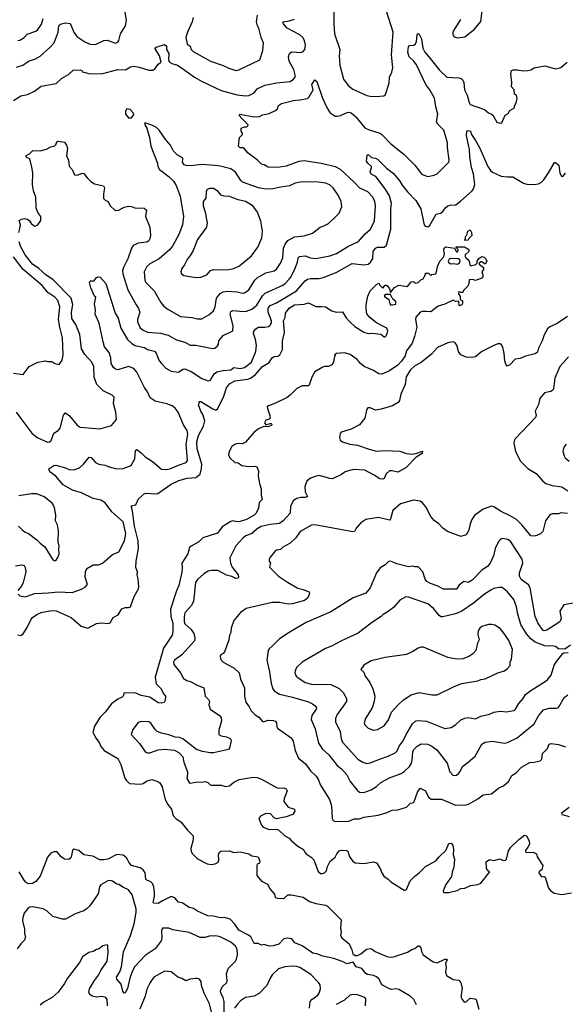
# Model space of a CAD drawing. Extents: x 1678759 to 1859541, y 384609 to 522867.
# Tile 396 of 466: x 1795814 to 1800937, y 449490 to 458744. Entities that reach past the tile are written whole.
import ezdxf

# ---------------------------------------------------------------- set-up
doc = ezdxf.new("R2010")
doc.units = 0

msp = doc.modelspace()

# ---------------------------------------------------------------- linework, layer by layer
at = {"layer": '0CON20XD'}
for points in [[(1795785, 458297.1), (1795843.8, 458315), (1795896.3, 458353.7), (1795963.6, 458376.4), (1796005, 458402.5), (1796098, 458482), (1796137.5, 458525), (1796173.8, 458625), (1796182.9, 458687.1), (1796198.5, 458701.5), (1796245, 458712.9), (1796285, 458709.2), (1796295, 458696.2), (1796321.5, 458625), (1796349.4, 458585), (1796425, 458534.4), (1796475, 458512.2), (1796525, 458511.9), (1796605, 458547.8), (1796635, 458550.6), (1796715, 458524), (1796735, 458531.2), (1796745, 458547.5), (1796760.2, 458609.8), (1796807.3, 458685), (1796816.2, 458736.2), (1796790.4, 458895)], [(1798763.5, 458845), (1798762.7, 458705), (1798769.7, 458609.7), (1798818.6, 458465), (1798814.4, 458405), (1798820.6, 458315), (1798855.8, 458185.8), (1798898, 458125), (1798942, 458092), (1799075, 458031.4), (1799105, 458024.3), (1799162.7, 458022.7), (1799233, 458027), (1799248.3, 458041.7), (1799282.3, 458147.7), (1799288, 458205), (1799308.3, 458251.7), (1799317.9, 458292.1), (1799304.6, 458415), (1799321.5, 458625), (1799259.6, 458825)], [(1799954.5, 458745.5), (1799899.1, 458660.9), (1799880, 458625), (1799882, 458605), (1799895, 458583.8), (1799925, 458574), (1799995, 458584), (1800085, 458654), (1800145, 458727.5), (1800157.3, 458822.7)], [(1795756.4, 457983.6), (1795825, 458027.1), (1795888.1, 458041.9), (1795953, 458073), (1796015, 458120), (1796155.9, 458144.1), (1796205, 458190), (1796272.3, 458227.7), (1796315, 458268.8), (1796383, 458273), (1796396.4, 458266.4), (1796405, 458253.3), (1796476.1, 458236.1), (1796595, 458239.2), (1796735, 458275.8), (1796806.8, 458273.2), (1796855, 458300), (1796885, 458305.7), (1796935, 458297.1), (1797025, 458268), (1797065, 458270), (1797086.7, 458285), (1797115, 458326.7), (1797142.5, 458345), (1797126, 458405), (1797083.8, 458475), (1797095, 458486.7), (1797175, 458511.2), (1797192, 458495), (1797192, 458465), (1797214.4, 458425), (1797210.6, 458365), (1797221.4, 458345), (1797241.7, 458331.7), (1797296.2, 458315), (1797355.3, 458275.3), (1797455, 458204.4), (1797522, 458165), (1797705, 458077.8), (1797855, 458037.3), (1797935, 458026.7), (1797965, 458030), (1798016.7, 458055), (1798044.6, 458095.4), (1798115, 458128.1), (1798225, 458150.8), (1798355, 458164.4), (1798386, 458185), (1798400.8, 458205), (1798401.9, 458225), (1798387.5, 458275), (1798344.5, 458355), (1798339.5, 458395), (1798348.6, 458425), (1798365, 458442.5), (1798453.4, 458436.6), (1798475, 458445.7), (1798490, 458465), (1798496.2, 458505), (1798489.6, 458545), (1798475, 458574.3), (1798445, 458602.2), (1798325, 458665.5), (1798290, 458705), (1798283.8, 458725), (1798345, 458733.1), (1798395, 458748.8)], [(1795795, 458549.2), (1795815, 458550.8), (1795855, 458577.5), (1795885, 458607.3), (1795965.3, 458634.7), (1795985, 458652.5), (1796018.3, 458701.7), (1796034.6, 458755)], [(1797442.7, 458765), (1797433.6, 458725), (1797388.9, 458625), (1797373.5, 458575), (1797386.7, 458515), (1797415, 458494.3), (1797425, 458463.8), (1797442.5, 458445), (1797605, 458352.9), (1797725, 458312.9), (1797776.6, 458286.6), (1797845, 458265.7), (1797865, 458268.1), (1798070, 458365), (1798095.9, 458454.1), (1798104, 458525), (1798080, 458575), (1798058.1, 458665), (1798047.5, 458685), (1798038.9, 458725), (1798046.7, 458785)], [(1795831.7, 456868.3), (1795855, 456876.7), (1795887.7, 456867.7), (1795905, 456853.8), (1795924.3, 456824.3), (1795955, 456802.5), (1795985, 456816.7), (1796011.2, 456855), (1796010.8, 456895), (1795982.9, 456932.9), (1795967.1, 456975), (1795964.4, 457075), (1795943.5, 457135), (1795932.7, 457192.7), (1795936.9, 457305), (1795929.1, 457359.1), (1795907.5, 457437.5), (1795877.5, 457447.5), (1795873.3, 457455), (1795875, 457467.5), (1795906.1, 457483.9), (1795936.4, 457513.6), (1796005, 457510), (1796064.3, 457525.7), (1796105, 457548), (1796145, 457556.7), (1796153.9, 457566.1), (1796162.5, 457595), (1796175, 457601.9), (1796235, 457593.3), (1796253.8, 457565), (1796262, 457535), (1796253.8, 457465), (1796273.3, 457425), (1796277.7, 457367.7), (1796306.2, 457335), (1796327, 457287), (1796353.6, 457283.6), (1796405, 457300), (1796415, 457298), (1796446.8, 457256.8), (1796483, 457223), (1796515, 457202), (1796601.7, 457181.7), (1796610, 457165), (1796601.7, 457108.3), (1796602.3, 457062.3), (1796615, 457047.5), (1796643.3, 457035), (1796662.5, 456995), (1796710.5, 456950.5), (1796745, 456952), (1796795, 456980.8), (1796835, 456990.6), (1796865, 456987.1), (1796895, 456974.3), (1796981.7, 456971.7), (1797003.3, 456955), (1796994.2, 456895), (1797034.4, 456795), (1797041.1, 456715), (1797036.4, 456683.6), (1797026, 456665), (1797007.8, 456652.2), (1796925, 456642.7), (1796878.9, 456621.1), (1796863.8, 456596.2), (1796830.5, 456495), (1796789.5, 456415), (1796780.5, 456385), (1796780.9, 456355), (1796828.2, 456205), (1796907.8, 456065), (1796930.9, 456030.9), (1796940.9, 455995), (1796918.9, 455925), (1796919.4, 455905), (1796945, 455849.2), (1796974.6, 455824.6), (1797015, 455807.5), (1797135, 455798.9), (1797208.5, 455778.5), (1797285, 455735.7), (1797365, 455714.3), (1797415, 455685.6), (1797466.3, 455686.3), (1797625, 455654.2), (1797645, 455658), (1797672.2, 455677.8), (1797681.4, 455695), (1797685, 455726.2), (1797723.3, 455776.7), (1797815, 455820), (1797818.9, 455865), (1797790.4, 455975), (1797795, 456001.4), (1797815, 456009.2), (1797915, 456001.5), (1797945, 456005.5), (1797995, 456022.5), (1798040.3, 456059.8), (1798095, 456148.6), (1798117.4, 456172.6), (1798285, 456247.3), (1798307.2, 456262.8), (1798345.4, 456305), (1798360.8, 456325), (1798401.3, 456408.7), (1798424.1, 456465), (1798429.2, 456505), (1798441.4, 456518.6), (1798495, 456524.5), (1798545, 456506.9), (1798595, 456497.8), (1798725, 456523.8), (1798789.2, 456545), (1798896.6, 456613.4), (1798995, 456657.5), (1799057.4, 456732.6), (1799107.5, 456775), (1799145, 456853.3), (1799156.4, 456995), (1799149.5, 457035), (1799130, 457075), (1799084.4, 457125), (1799008.8, 457158.8), (1798955, 457216.4), (1798825.2, 457335.2), (1798779.8, 457359.8), (1798645, 457392.3), (1798485, 457417.1), (1798435, 457410), (1798315, 457367.8), (1798235.7, 457354.3), (1798147.3, 457357.3), (1798109.5, 457379.5), (1798085, 457386.7), (1798046.7, 457425), (1797960.7, 457490.7), (1797925, 457530), (1797908.3, 457538.3), (1797885, 457538.8), (1797868.8, 457555), (1797876.7, 457635), (1797907.5, 457665), (1797907, 457677), (1797893.3, 457695), (1797893.3, 457725), (1797925, 457737.5), (1797945, 457737.5), (1797956.4, 457743.6), (1797960, 457755), (1797900, 457815), (1797875, 457842.5), (1797882.5, 457855), (1798015, 457829.5), (1798065, 457832.5), (1798095, 457848.9), (1798155, 457862.9), (1798215, 457889.2), (1798236.2, 457905), (1798245, 457936.2), (1798272.5, 457955), (1798384.6, 457985.4), (1798445, 457990), (1798515.4, 458004.6), (1798531.2, 458018.8), (1798569.2, 458085), (1798556.9, 458135), (1798585, 458180), (1798605, 458163.8), (1798657.2, 458007.2), (1798701.9, 457911.9), (1798729.1, 457869.1), (1798775, 457838.1), (1798795, 457837.8), (1798825, 457842.9), (1798887.4, 457872.6), (1798905, 457875.5), (1798925, 457869.4), (1798971.1, 457831.1), (1799056, 457726), (1799095, 457707.5), (1799195, 457676.7), (1799213.7, 457663.7), (1799297.6, 457577.6), (1799421.4, 457481.4), (1799524.3, 457375), (1799585, 457298.8), (1799603.8, 457285), (1799645, 457268.8), (1799705, 457281.4), (1799735, 457295.7), (1799844, 457405), (1799847.5, 457425), (1799832.4, 457542.4), (1799832.5, 457585), (1799797.5, 457705), (1799740.9, 457760.9), (1799726.5, 457785), (1799740.8, 457855), (1799720.9, 457925), (1799710.5, 458005), (1799666.4, 458085), (1799626.1, 458136.1), (1799541, 458321), (1799515.2, 458355.2), (1799470, 458395), (1799457.8, 458437.8), (1799465, 458488.8), (1799475, 458501.2), (1799515.8, 458504.2), (1799527.7, 458512.3), (1799540, 458535), (1799547.5, 458605), (1799555, 458612.5), (1799565, 458607.5), (1799586.9, 458565), (1799600, 458475), (1799617.1, 458437.1), (1799656.9, 458395), (1799755, 458268.6), (1799825, 458204), (1799937.2, 458197.2), (1799960.6, 458190.6), (1799975.5, 458175.5), (1799984.3, 458154.3), (1799990.6, 458085), (1800015, 458033.3), (1800033.1, 457965), (1800045, 457948), (1800180, 457900), (1800215, 457868.8), (1800245, 457856.7), (1800255.9, 457845.9), (1800295, 457780), (1800325, 457772.5), (1800340, 457775), (1800372.5, 457845), (1800399.3, 457860.7), (1800415, 457890), (1800460, 457915), (1800460, 457935), (1800477, 457963), (1800486.4, 458003.6), (1800477.5, 458035), (1800460, 458045), (1800457.5, 458085), (1800433.6, 458113.6), (1800436.2, 458155), (1800426.7, 458235), (1800433.6, 458266.4), (1800447, 458273), (1800485, 458273.8), (1800545, 458262.5), (1800585, 458266.2), (1800615, 458274), (1800645, 458292), (1800745, 458308.8), (1800845, 458281.2), (1800895, 458293.3), (1800953.9, 458346.1)], [(1796865, 457822.5), (1796887, 457853), (1796882.5, 457865), (1796850.7, 457900.7), (1796820, 457905), (1796807.5, 457885), (1796806.7, 457855), (1796835, 457822.5), (1796865, 457822.5)], [(1797485, 455930.8), (1797525, 455932.5), (1797589.7, 455970.3), (1797635, 456006.2), (1797650.5, 456045), (1797661.8, 456125), (1797695, 456169.5), (1797725.4, 456184.6), (1797765, 456191.8), (1797855, 456184.5), (1797905, 456173.3), (1797925, 456175.6), (1797965.9, 456204.1), (1798022.7, 456295), (1798045, 456319.1), (1798125, 456364.5), (1798205, 456384.5), (1798225, 456398.1), (1798263.5, 456455), (1798285.4, 456504.6), (1798290, 456595), (1798305.9, 456634.1), (1798332.7, 456667.3), (1798395, 456701.5), (1798486.4, 456713.6), (1798562.7, 456737.3), (1798635, 456793.3), (1798665, 456802), (1798715, 456828.8), (1798779.7, 456890.3), (1798813.8, 456925), (1798838, 456985), (1798832, 457035), (1798805.8, 457095), (1798758, 457165), (1798727.8, 457187.8), (1798687.4, 457207.4), (1798617.4, 457217.4), (1798465, 457218.9), (1798402.1, 457207.9), (1798347.4, 457182.6), (1798265, 457171.2), (1798175, 457149.6), (1798105, 457153.2), (1798055, 457163.1), (1797906.3, 457216.4), (1797891, 457231), (1797840.6, 457310.6), (1797795, 457341.5), (1797695, 457367.3), (1797645, 457373.8), (1797525, 457381.2), (1797445, 457373.5), (1797385, 457369.6), (1797359.1, 457379.1), (1797343.1, 457405), (1797346.2, 457435), (1797341.2, 457445), (1797293.8, 457473.8), (1797259.1, 457509.1), (1797230.6, 457565), (1797185, 457615.8), (1797124, 457705), (1797099.1, 457729.1), (1797055, 457753.8), (1796990, 457775), (1796990, 457755), (1797007.5, 457725), (1797033.8, 457635), (1797046.7, 457555), (1797106.4, 457396.4), (1797110, 457365), (1797126.2, 457335), (1797217.9, 457267.9), (1797258, 457225), (1797284.3, 457184.3), (1797320.6, 457085), (1797350.8, 456895), (1797344.2, 456815), (1797308.1, 456725), (1797247.5, 456615), (1797219.3, 456580.7), (1797125, 456496.7), (1797035, 456448.1), (1797007.1, 456425), (1796982.5, 456375), (1796988.9, 456295), (1796999.4, 456275), (1797077.1, 456195), (1797140, 456085), (1797163.8, 456055), (1797198.8, 456025), (1797325, 455955.6), (1797433.4, 455943.4), (1797485, 455930.8)], [(1795798, 453345), (1795815, 453330), (1795865, 453320.6), (1795955, 453350), (1796081.5, 453358.5), (1796175, 453367.1), (1796305, 453359.4), (1796395, 453390), (1796428.7, 453411.3), (1796450, 453435), (1796430, 453505), (1796432.5, 453555), (1796445.7, 453584.3), (1796505, 453619.2), (1796555, 453618.8), (1796592.5, 453635), (1796685, 453718.8), (1796745, 453742), (1796797.5, 453845), (1796809.6, 453915), (1796784.4, 454025), (1796679.5, 454119.5), (1796615, 454202), (1796575, 454227.1), (1796505, 454244.6), (1796395, 454296.1), (1796311.1, 454321.1), (1796221.9, 454371.9), (1796153.4, 454453.4), (1796096.2, 454495), (1796086.7, 454523.3), (1796135, 454553.8), (1796154.3, 454555.7), (1796245, 454532.5), (1796285, 454514.4), (1796332.3, 454517.7), (1796375, 454533.3), (1796414.3, 454565.7), (1796465, 454632.5), (1796485, 454627.5), (1796525, 454582), (1796557.5, 454565), (1796616.8, 454556.8), (1796655, 454540.6), (1796727.3, 454522.7), (1796785, 454526), (1796845, 454546.2), (1796865, 454560), (1796894.1, 454615.9), (1796900.8, 454695), (1796915, 454704), (1796955, 454674), (1796991.2, 454635), (1797060.4, 454590.4), (1797145, 454520.6), (1797185, 454516.7), (1797225, 454523.1), (1797305, 454555.4), (1797376.5, 454583.5), (1797388.9, 454601.1), (1797378.2, 454755), (1797392.7, 454845), (1797385, 454884), (1797351.2, 454935), (1797302.2, 455055), (1797273.3, 455093.3), (1797245, 455113.3), (1797195, 455132.2), (1797085, 455158.9), (1797039.2, 455189.1), (1797015.4, 455245), (1796985.7, 455285.7), (1796915, 455431.4), (1796885, 455465.5), (1796835, 455482.9), (1796735, 455454.4), (1796715, 455459.4), (1796694.6, 455474.6), (1796673.7, 455513.7), (1796669.1, 455565), (1796655.4, 455615), (1796610.6, 455670.6), (1796597.5, 455715), (1796560.7, 455890.7), (1796521.2, 455975), (1796526, 456015), (1796517.7, 456072.3), (1796527.5, 456135), (1796517.5, 456145), (1796482.5, 456225), (1796470, 456275), (1796475, 456290), (1796511.7, 456288.3), (1796535, 456320), (1796555, 456327.5), (1796570, 456325), (1796623.9, 456263.9), (1796710, 455985), (1796737.5, 455937.5), (1796762.7, 455845), (1796825, 455738.6), (1796862.2, 455702.2), (1796895, 455681.2), (1796985, 455661.8), (1797015, 455644.5), (1797078.2, 455628.2), (1797095, 455610), (1797125, 455538.8), (1797145, 455512.5), (1797187.2, 455467.2), (1797235, 455441.9), (1797305, 455430.8), (1797345, 455460), (1797365, 455461.4), (1797425, 455437.1), (1797525, 455370.6), (1797585, 455348), (1797605, 455356), (1797641.4, 455415), (1797665, 455432.9), (1797725, 455448.1), (1797795, 455453.5), (1797825, 455475.8), (1797885, 455466.2), (1797925, 455475.4), (1797990.3, 455525), (1798031.8, 455625), (1798036.3, 455685), (1798027.8, 455737.8), (1798010, 455795), (1798011.2, 455815), (1798031.1, 455838.9), (1798055, 455852.9), (1798115, 455853.1), (1798148.9, 455861.1), (1798167.4, 455872.6), (1798179.4, 455895), (1798178.9, 455915), (1798147.1, 455995), (1798147.8, 456032.2), (1798165, 456057.1), (1798225.9, 456084.1), (1798413.8, 456195), (1798495, 456290.5), (1798515, 456304.6), (1798545, 456311.5), (1798625, 456310.9), (1798665, 456321.5), (1798785, 456368.2), (1798935, 456452), (1799045, 456438.5), (1799085, 456446.7), (1799108.9, 456465), (1799128.5, 456495), (1799134.4, 456565), (1799155, 456595.7), (1799175, 456604.5), (1799235, 456605.7), (1799258.6, 456625), (1799298.4, 456775), (1799299.6, 456965), (1799305.3, 457015.3), (1799286.9, 457086.9), (1799244.7, 457154.7), (1799158.8, 457268.8), (1799115, 457291.2), (1799109.7, 457299.7), (1799106, 457315), (1799118.8, 457355), (1799116.2, 457365), (1799082.5, 457395), (1799070, 457415), (1799078.3, 457471.7), (1799085, 457476.2), (1799118.8, 457448.8), (1799155, 457442.5), (1799175, 457432.5), (1799259.1, 457349.1), (1799325, 457299.2), (1799385, 457225.8), (1799405, 457188), (1799455, 457125.8), (1799534.3, 457045), (1799581.1, 456965), (1799604.4, 456845), (1799612, 456815), (1799621.7, 456801.7), (1799645, 456798), (1799663.3, 456805), (1799725, 456916.7), (1799764.1, 456925.9), (1799785, 456938), (1799815, 456978), (1799835, 456994.2), (1799855, 457001.2), (1799910, 457005), (1799951.7, 457038.3), (1800061.4, 457135), (1800075.6, 457155), (1800087.3, 457195), (1800074.1, 457295), (1800056.8, 457355), (1800040.4, 457455), (1800036.8, 457525), (1800010, 457655), (1800012.7, 457697.3), (1800025, 457703.3), (1800046.2, 457695), (1800056, 457665), (1800095, 457609.2), (1800131.7, 457541.7), (1800209.6, 457365), (1800235, 457325.7), (1800255, 457311.1), (1800335, 457274.5), (1800393.6, 457266.4), (1800445, 457268.2), (1800545, 457207.5), (1800575, 457198.5), (1800645, 457194.4), (1800685, 457200.6), (1800715, 457218.1), (1800735, 457240), (1800780.8, 457305), (1800835, 457402.5), (1800845, 457402.5), (1800877, 457377), (1800885, 457302.5), (1800902.3, 457272.3), (1800915, 457271.2), (1800939.1, 457300.9)], [(1797469.3, 456319.3), (1797515, 456323.8), (1797572.7, 456347.3), (1797606.2, 456385), (1797633, 456397), (1797715, 456391.9), (1797775, 456395.7), (1797825, 456405.7), (1797878.9, 456431.1), (1797989.2, 456525), (1798050, 456605), (1798086.8, 456693.2), (1798094.3, 456755), (1798079.7, 456849.7), (1798048, 456935), (1798004.2, 456994.2), (1797933.9, 457033.9), (1797865, 457050), (1797785, 457082.5), (1797735, 457084), (1797705, 457094), (1797678, 457128), (1797635, 457158), (1797595, 457156.7), (1797572.5, 457145), (1797564.1, 457125.9), (1797562.9, 457065), (1797535.8, 457034.2), (1797535.8, 456995), (1797560, 456925), (1797565, 456880), (1797573.6, 456833.6), (1797566.7, 456793.3), (1797485, 456679.2), (1797442.2, 456575), (1797413.8, 456526.2), (1797385, 456491.2), (1797360.9, 456439.1), (1797336.2, 456405), (1797326.2, 456375), (1797329.5, 456359.5), (1797355, 456340), (1797469.3, 456319.3)], [(1795806.2, 456745), (1795815, 456780), (1795821.2, 456815), (1795810, 456855), (1795831.7, 456868.3)], [(1799995, 456670), (1799990, 456675), (1800000, 456685), (1800000, 456705), (1800011.7, 456718.3), (1800022.5, 456755), (1800045, 456767.5), (1800057.5, 456745), (1800060, 456715), (1800031.7, 456688.3), (1800025, 456672.5), (1799995, 456670)], [(1795782.2, 455055), (1795824, 454994), (1795927.2, 454857.2), (1795977.8, 454817.8), (1796075, 454774.3), (1796095, 454776), (1796110.6, 454789.4), (1796133.2, 454856.8), (1796175, 454882.5), (1796194.2, 454905), (1796225, 455027.5), (1796245, 455050), (1796280.9, 455020.9), (1796352, 454932), (1796382.5, 454915), (1796565, 454897.1), (1796675, 454931.2), (1796722, 454985), (1796715.8, 455055), (1796696, 455135), (1796702, 455195), (1796683.3, 455215), (1796596.7, 455256.7), (1796538.2, 455315), (1796513.2, 455385), (1796508.7, 455485), (1796491.2, 455525), (1796426.2, 455596.2), (1796395, 455650), (1796377.1, 455785), (1796339.9, 455879.9), (1796302, 455935), (1796299.7, 455995), (1796312.9, 456067.1), (1796295.9, 456125.9), (1796127.9, 456297.9), (1796058.5, 456345), (1795995, 456406.2), (1795932.7, 456445), (1795865.3, 456535), (1795822.2, 456615), (1795807.3, 456657.3)], [(1795795, 452963.1), (1795825, 452955.7), (1795845, 452972.9), (1795885, 453032.5), (1795921, 453109), (1795934.8, 453125.2), (1795975, 453153.8), (1796016.8, 453173.2), (1796111.2, 453191.2), (1796155, 453188.1), (1796295.7, 453125), (1796392.4, 453042.4), (1796455, 453024.5), (1796535, 453070), (1796585, 453074.2), (1796645, 453070), (1796663.6, 453076.4), (1796692.5, 453125), (1796739.5, 453150.5), (1796773.9, 453206.1), (1796805, 453218.8), (1796835, 453218.8), (1796853.9, 453226.1), (1796888.1, 453321.9), (1796929.2, 453395), (1796933.1, 453415), (1796927.8, 453487.8), (1796918, 453525), (1796920, 453555), (1796904.4, 453595), (1796906.9, 453655), (1796930.3, 453775), (1796926.8, 453845), (1796891, 453985), (1796872.6, 454127.4), (1796862, 454175), (1796904.7, 454185.3), (1796929.6, 454240.4), (1796985, 454290), (1797005, 454295.3), (1797085, 454287.1), (1797109.9, 454290.1), (1797235, 454377.3), (1797307.1, 454412.9), (1797385, 454433.4), (1797468.1, 454441.9), (1797507.6, 454472.4), (1797520.8, 454525), (1797523.2, 454565), (1797481.8, 454711.8), (1797478.4, 454775), (1797492.5, 454835), (1797540.4, 454925), (1797551.8, 454975), (1797533.4, 455033.4), (1797514.4, 455065), (1797492.5, 455125), (1797500, 455135), (1797500, 455155), (1797515, 455156.7), (1797626.5, 455086.5), (1797655, 455074.2), (1797675, 455088), (1797731.4, 455205), (1797756.8, 455285), (1797785, 455322.3), (1797835, 455348.9), (1797955, 455363.9), (1797981.9, 455375), (1798025.3, 455404.7), (1798095, 455485.8), (1798155, 455522), (1798183.8, 455566.2), (1798205, 455579.1), (1798237.5, 455582.5), (1798257.1, 455592.9), (1798282.4, 455645), (1798280.7, 455725), (1798301.5, 455805), (1798290, 455915), (1798306.4, 455945), (1798309.5, 455985), (1798345, 456032.7), (1798393.8, 456065), (1798485, 456068.9), (1798525, 456082.9), (1798595, 456049.4), (1798645, 456046.7), (1798685, 456044.2), (1798745, 456008.9), (1798785, 455995.6), (1798845, 455998.8), (1798880.4, 455940.4), (1798912.7, 455902.7), (1798961.1, 455861.1), (1799045, 455808.1), (1799085, 455793.8), (1799125, 455798), (1799205, 455787.5), (1799235, 455762.5), (1799245, 455762.5), (1799255, 455772.5), (1799270, 455815), (1799262, 455845), (1799165, 455894.4), (1799105, 455942.2), (1799075, 455980), (1799066.7, 456025), (1799068.1, 456065), (1799082.7, 456145), (1799104.4, 456195), (1799164.2, 456255), (1799186.7, 456266.7), (1799195, 456250), (1799225, 456220), (1799245, 456250), (1799255, 456250), (1799269.3, 456239.3), (1799287.5, 456215), (1799295, 456180), (1799333.6, 456226.4), (1799375, 456247.5), (1799455, 456237.5), (1799489.3, 456280.7), (1799505, 456283.3), (1799535, 456268.8), (1799557, 456273), (1799581.7, 456298.3), (1799603, 456307), (1799613.3, 456326.7), (1799621.7, 456338.3), (1799625, 456360), (1799651.7, 456361.7), (1799675, 456340), (1799685, 456350), (1799720, 456355), (1799732.5, 456385), (1799738, 456425), (1799760, 456475), (1799797.5, 456515), (1799803.3, 456545), (1799797, 456577), (1799801.2, 456595), (1799815, 456607.5), (1799897.5, 456597.5), (1799915, 456562.5), (1799925, 456562.5), (1799932.5, 456575), (1799930, 456585), (1799910, 456605), (1799915, 456610), (1799989.3, 456609.3), (1800030, 456585), (1800032.5, 456565), (1799997.5, 456532.5), (1799997, 456517), (1800004.1, 456504.1), (1800032.5, 456485), (1800045, 456430), (1800098.3, 456441.7), (1800110, 456455), (1800110, 456475), (1800125, 456500), (1800155, 456517.5), (1800175, 456512.5), (1800192.5, 456495), (1800200, 456475), (1800185, 456447.5), (1800155, 456467.5), (1800143, 456467), (1800130, 456455), (1800130, 456445), (1800170, 456415), (1800170, 456395), (1800152.5, 456375), (1800162.5, 456345), (1800161.7, 456328.3), (1800152.5, 456315), (1800095, 456294), (1800065, 456302.5), (1800035, 456300), (1800032.5, 456265), (1800021.7, 456238.3), (1799981.2, 456198.8), (1799975, 456180), (1799958.3, 456178.3), (1799945, 456187.5), (1799935, 456180), (1799933, 456163), (1799950, 456145), (1799950, 456115), (1799971.7, 456101.7), (1799973, 456077), (1799965, 456062.5), (1799940, 456055), (1799938.3, 456098.3), (1799906.4, 456096.4), (1799883.6, 456106.4), (1799805, 456070.8), (1799745, 456052.5), (1799675, 455998.8), (1799635, 456002.5), (1799595, 456002.5), (1799574.3, 455995.7), (1799532.2, 455947.8), (1799530, 455925), (1799544.5, 455855), (1799521.5, 455765), (1799498.1, 455705), (1799445, 455630), (1799434.4, 455585), (1799400.6, 455535), (1799365, 455497.8), (1799287.4, 455442.6), (1799213.6, 455413.6), (1799185, 455414), (1799137.4, 455447.4), (1799050, 455485), (1799015, 455512.5), (1798981.3, 455551.3), (1798917.5, 455597.5), (1798865, 455611.8), (1798790, 455605), (1798770, 455595), (1798777.5, 455585), (1798767.5, 455565), (1798760, 455525), (1798745, 455500), (1798715, 455483.8), (1798675, 455483.3), (1798655, 455476.2), (1798586.3, 455433.7), (1798556.7, 455385), (1798532.7, 455307.3), (1798521.7, 455301.7), (1798465, 455303.1), (1798415, 455276.5), (1798355, 455213.8), (1798326.7, 455193.3), (1798215, 455138.8), (1798148.8, 455115), (1798138.8, 455105), (1798139.3, 455089.3), (1798164.2, 455025), (1798165, 455000), (1798155, 454988.8), (1798125, 454980), (1798113.3, 454955), (1798125, 454937.5), (1798165, 454950), (1798175, 454947.5), (1798181.7, 454941.7), (1798179.3, 454930.7), (1798145, 454917.5), (1798105, 454920), (1798055, 454898.8), (1798011.2, 454865), (1797935.5, 454774.5), (1797905, 454758.6), (1797855, 454760.8), (1797835, 454752.5), (1797807, 454733), (1797781.4, 454685), (1797775.8, 454655), (1797785.8, 454625.8), (1797835, 454583.3), (1797865, 454580), (1797900, 454555), (1797965.8, 454544.2), (1798025, 454546.7), (1798040, 454540), (1798057.1, 454505), (1798053.3, 454455), (1798064.4, 454384.4), (1798082.5, 454335), (1798082, 454275), (1798090, 454235), (1798063.6, 454206.4), (1798057.3, 454152.7), (1798034.4, 454105), (1798015, 454085.5), (1797945, 454046.5), (1797885, 454026), (1797855.4, 454025.4), (1797815, 454034.2), (1797795, 454028.6), (1797713.8, 453976.2), (1797672, 453918), (1797535, 453874), (1797496.7, 453835), (1797423.3, 453796.7), (1797407.9, 453782.1), (1797392, 453725), (1797337.5, 453635), (1797340.6, 453595), (1797335, 453550), (1797309.5, 453425), (1797285.5, 453375), (1797228.5, 453205), (1797234.2, 453134.2), (1797252.6, 453072.6), (1797251.8, 452995), (1797245, 452958.8), (1797162.8, 452837.2), (1797086.5, 452565), (1797095, 452503.3), (1797138.9, 452458.9), (1797165.9, 452405.9), (1797183.8, 452385), (1797180, 452345), (1797170, 452325), (1797145, 452319.2), (1797115, 452322.9), (1797036.7, 452375), (1796955, 452392.9), (1796905, 452413.1), (1796794, 452416), (1796786.7, 452385), (1796777.5, 452375), (1796735, 452358), (1796677, 452313), (1796615.6, 452235), (1796570.6, 452189.4), (1796515.6, 452105), (1796500, 452045), (1796531.7, 451988.3), (1796563.8, 451945), (1796574.2, 451914.2), (1796606.2, 451875), (1796735, 451801.2), (1796762.5, 451745), (1796800, 451615), (1796812.5, 451595), (1796845, 451565.7), (1796945, 451558), (1796972.5, 451565), (1797005, 451586), (1797055, 451603.8), (1797112.5, 451585), (1797131.2, 451571.2), (1797152, 451535), (1797180, 451415), (1797206.4, 451366.4), (1797239.2, 451325), (1797253.8, 451265), (1797284.2, 451234.2), (1797325.5, 451205.5), (1797390, 451125), (1797444.2, 451074.2), (1797444.2, 451035.8), (1797420, 450955), (1797423.8, 450925), (1797435, 450903.3), (1797485, 450856), (1797575, 450809.4), (1797612.4, 450802.4), (1797650.9, 450809.1), (1797676.2, 450825), (1797683.8, 450845), (1797681.2, 450895), (1797686.7, 450915), (1797701.7, 450928.3), (1797785, 450932), (1797825, 450916), (1797885, 450922), (1797966.7, 450905), (1797995, 450883.8), (1798054.4, 450874.4), (1798069.6, 450835), (1798064.5, 450815.5), (1798044.4, 450805.6), (1798040, 450795), (1798041.4, 450701.4), (1798085, 450648), (1798140, 450620), (1798165, 450571.2), (1798206.2, 450525), (1798213.8, 450493.8), (1798235, 450486), (1798295, 450483.3), (1798331.5, 450518.5), (1798365, 450520), (1798475, 450496.5), (1798535, 450456.7), (1798595, 450436.4), (1798685, 450421.9), (1798703.6, 450413.6), (1798832.5, 450285), (1798825.9, 450205.9), (1798833.8, 450165), (1798826.2, 450135), (1798838.8, 450115)], [(1795755, 455422), (1795845, 455407.5), (1795903.3, 455485), (1795985, 455523.8), (1796055, 455536.2), (1796075, 455530), (1796115, 455530), (1796145, 455513.3), (1796185, 455503.3), (1796213.8, 455545), (1796222.5, 455595), (1796217.3, 455755), (1796190.4, 455855), (1796179.3, 455925), (1796190, 456045), (1796170.5, 456105), (1796144.4, 456135), (1796079.4, 456179.4), (1796026.2, 456246.2), (1795845, 456396), (1795755.4, 456515)], [(1799925, 456446.7), (1799935, 456451.2), (1799945, 456457.5), (1799951.2, 456475), (1799947.5, 456487.5), (1799935, 456497.5), (1799860.7, 456499.3), (1799847, 456493), (1799837.5, 456475), (1799840, 456465), (1799858.3, 456448.3), (1799885, 456452.5), (1799925, 456446.7)], [(1799315, 456063.3), (1799345, 456070), (1799347.5, 456095), (1799317, 456117), (1799295, 456160), (1799245, 456160), (1799237.5, 456145), (1799280, 456115), (1799292.5, 456065), (1799315, 456063.3)], [(1800956.7, 455955), (1800861.5, 455888.5), (1800793.1, 455856.9), (1800771.4, 455838.6), (1800737.4, 455782.6), (1800721.4, 455725), (1800686.2, 455655), (1800675, 455617.5), (1800655, 455603.8), (1800565, 455581.9), (1800515, 455560.6), (1800465, 455552), (1800415, 455498.8), (1800391.7, 455488.3), (1800380.6, 455500.6), (1800370.6, 455535), (1800364.5, 455605), (1800350.6, 455665), (1800337.8, 455687.8), (1800325, 455696.9), (1800305, 455697.5), (1800265, 455682.5), (1800155, 455626.7), (1800093.6, 455576.4), (1800055, 455570), (1800005, 455573.3), (1799957.5, 455595), (1799933.3, 455625), (1799918.8, 455685), (1799901.2, 455711.2), (1799885, 455716), (1799835, 455706.9), (1799738.3, 455661.7), (1799680.3, 455599.7), (1799585, 455522.5), (1799525, 455492), (1799479.2, 455450.8), (1799443.6, 455386.4), (1799435, 455313.8), (1799393.2, 455225), (1799380.8, 455165), (1799368.9, 455145), (1799315, 455114.1), (1799207.4, 455082.6), (1799154.6, 455074.6), (1799105, 455095.5), (1799083.3, 455095), (1799072, 455075), (1799055, 454997.5), (1799006.2, 454935), (1798925, 454896), (1798833, 454867), (1798822, 454855), (1798816.4, 454816.4), (1798821.7, 454791.7), (1798845.9, 454775.9), (1798915, 454754.3), (1798985, 454744.3), (1799095, 454706.2), (1799165, 454690), (1799245, 454695.8), (1799385, 454689.4), (1799445, 454666.9), (1799495, 454660), (1799535, 454665.7), (1799595, 454687.5), (1799592.5, 454665), (1799536.5, 454633.5), (1799439.4, 454530.6), (1799365, 454491.2), (1799310, 454505), (1799285, 454503.3), (1799255.9, 454474.1), (1799237, 454433), (1799225, 454424), (1799195, 454428), (1799143.6, 454463.6), (1799055, 454510), (1798945, 454516.2), (1798870.8, 454495), (1798835, 454468.5), (1798750.9, 454429.1), (1798725, 454430.4), (1798625, 454458.8), (1798588.3, 454451.7), (1798545.7, 454434.3), (1798511.2, 454405), (1798492, 454355), (1798496, 454305), (1798515, 454262.5), (1798497.5, 454252.5), (1798455, 454252.5), (1798415.5, 454244.5), (1798385.8, 454225), (1798358, 454172), (1798353.3, 454105), (1798287.7, 454032.3), (1798252.6, 454007.4), (1798165, 454000), (1798080.1, 453979.9), (1798045, 453959.6), (1797995, 453915.3), (1797936.6, 453893.4), (1797912.9, 453875), (1797842.8, 453797.2), (1797786.9, 453685), (1797793.1, 453635), (1797809.7, 453599.7), (1797866.9, 453525), (1797870, 453505), (1797864.2, 453495.8), (1797845, 453492.9), (1797805, 453511.1), (1797755, 453523.1), (1797675.4, 453565.4), (1797615, 453567.5), (1797585, 453561.1), (1797542.5, 453535), (1797485, 453482.9), (1797465.5, 453455), (1797444.6, 453275), (1797425, 453235.6), (1797365, 453167.5), (1797357, 453133), (1797357.6, 453087.6), (1797364.5, 453065), (1797423.3, 453013.3), (1797449.1, 452975), (1797458.5, 452935), (1797455.6, 452905), (1797335, 452772.9), (1797268.8, 452725), (1797257.5, 452705), (1797260, 452685), (1797325, 452604), (1797351.1, 452551.1), (1797382, 452532), (1797425, 452520), (1797475, 452492.2), (1797543.3, 452465), (1797556, 452385), (1797586, 452355), (1797595.8, 452335), (1797590.8, 452305), (1797602, 452265), (1797690, 452205), (1797706.2, 452185), (1797709.2, 452155), (1797684, 452065), (1797682.5, 452025), (1797705, 452013.3), (1797755, 452004), (1797785, 451991.2), (1797797.7, 451977.7), (1797798.8, 451965), (1797783.9, 451896.1), (1797774, 451886), (1797635, 451854.3), (1797602.7, 451852.7), (1797530, 451865), (1797475, 451884.3), (1797345, 451985.6), (1797315, 451998.6), (1797275, 452002), (1797212.9, 452022.9), (1797145, 452037.9), (1797105, 452054.6), (1797085, 452073.3), (1797045, 452130.6), (1797025, 452145.5), (1796955, 452146.7), (1796925, 452137.5), (1796876.6, 452073.4), (1796861.2, 452025), (1796939.5, 451939.5), (1796995, 451860.8), (1797012.3, 451852.3), (1797035, 451852.3), (1797115, 451881.1), (1797175, 451888.2), (1797267.7, 451877.7), (1797312.9, 451852.9), (1797344.6, 451814.6), (1797354.5, 451765), (1797388.9, 451675), (1797391.1, 451655), (1797383, 451613), (1797405, 451573.8), (1797415, 451568), (1797485, 451580.8), (1797522.7, 451577.3), (1797555, 451582.5), (1797580, 451575), (1797602.7, 451552.7), (1797615, 451548.8), (1797705, 451548.1), (1797745, 451535.6), (1797785.5, 451544.5), (1797825, 451578.9), (1797875, 451601.5), (1798005, 451624.4), (1798045, 451620), (1798084.3, 451604.3), (1798225, 451527.5), (1798245, 451522), (1798295, 451525.8), (1798315, 451516.2), (1798326, 451495), (1798296.2, 451425), (1798293.3, 451395), (1798335, 451343.3), (1798393, 451323), (1798396.7, 451305), (1798378.8, 451275), (1798315, 451251.2), (1798225, 451233.3), (1798205, 451243.8), (1798169.3, 451279.3), (1798125, 451283.5), (1798075, 451256.9), (1798060, 451235), (1798083.6, 451173.6), (1798098.8, 451155), (1798155, 451133.8), (1798225, 451136), (1798245, 451130), (1798305, 451072.9), (1798345, 451050), (1798365, 451026.2), (1798425.9, 450975.9), (1798477.5, 450945), (1798485, 450930), (1798504.1, 450904.1), (1798551.7, 450871.7), (1798576.8, 450846.8), (1798616.4, 450736.4), (1798645, 450717.5), (1798675, 450726.7), (1798695, 450743.3), (1798705.8, 450785), (1798729.2, 450835), (1798776.1, 450873.9), (1798791.9, 450905), (1798815, 450930.8), (1798835, 450937.5), (1798885, 450936.7), (1798895, 450927.5), (1798910, 450875), (1798942, 450835), (1798965, 450818.8), (1799045, 450813.1), (1799135, 450827.5), (1799165, 450820), (1799200, 450765), (1799213.3, 450725), (1799233.8, 450695), (1799275, 450666), (1799299.7, 450639.7), (1799425, 450561.2), (1799435, 450561.2), (1799445, 450570), (1799481.2, 450648.8), (1799524, 450695), (1799565, 450726), (1799624.4, 450785.6), (1799721.7, 450838.3), (1799755, 450880), (1799814.1, 450935.9), (1799845, 451000), (1799865, 451003.3), (1799881.2, 450985), (1799888.6, 450945), (1799883.1, 450895), (1799895.7, 450854.3), (1799890.8, 450775), (1799875.8, 450734.2), (1799868.9, 450691.1), (1799814.4, 450615), (1799789.2, 450555), (1799795, 450541.2), (1799845, 450539.5), (1799921.7, 450558.3), (1799955, 450577.5), (1799995, 450582.5), (1800046.4, 450606.4), (1800115, 450614.3), (1800145, 450628.8), (1800230, 450735), (1800215, 450742.5), (1800197.5, 450765), (1800195, 450830), (1800225, 450850), (1800265, 450842.5), (1800323.9, 450856.1), (1800355, 450842.5), (1800376.1, 450843.9), (1800386.7, 450855), (1800405, 450932.5), (1800425, 450966.7), (1800500.5, 451039.5), (1800555, 451080), (1800573, 451073), (1800598.8, 451025), (1800600, 450995), (1800585, 450966.7), (1800563.3, 450935), (1800567.5, 450917.5), (1800635, 450918.8), (1800667.5, 450905), (1800673.3, 450875), (1800726.2, 450795), (1800717.5, 450755), (1800690.7, 450739.3), (1800687.5, 450725), (1800715, 450687.5), (1800735, 450690), (1800747.5, 450685), (1800780.3, 450580.3), (1800798.8, 450558.8), (1800832.5, 450535), (1800905, 450522.5), (1800995, 450536.2)], [(1800968, 455575), (1800886.9, 455485), (1800838.5, 455375), (1800826.9, 455275), (1800819.5, 455260.5), (1800800.3, 455249.7), (1800743.4, 455236.6), (1800698, 455185), (1800684.1, 455125.9), (1800654, 455065), (1800663.3, 455025), (1800656.7, 455005), (1800466.1, 454803.9), (1800456.2, 454785), (1800453.8, 454765), (1800468.8, 454685), (1800516.2, 454595), (1800585.7, 454525.7), (1800665, 454480), (1800725.5, 454405.5), (1800755, 454384), (1800815, 454364.3), (1800905, 454354.2), (1800962.5, 454315)], [(1800946, 454755), (1800923.2, 454726.8), (1800914.3, 454685), (1800925.8, 454645), (1800936.8, 454626.8), (1800973.8, 454595)], [(1795803.8, 453985), (1795833, 453953), (1795865, 453926), (1795895, 453913.8), (1795975, 453855.8), (1796005, 453824), (1796049.8, 453789.8), (1796125, 453666.7), (1796145, 453657.5), (1796155, 453662.5), (1796173.8, 453695), (1796184, 453725), (1796180, 453765), (1796184, 453795), (1796175.8, 453835), (1796178.8, 453938.8), (1796167.5, 453995), (1796148.6, 454035), (1796152.5, 454085), (1796144.3, 454144.3), (1796135.6, 454175.6), (1796120.2, 454200.2), (1796045, 454258.6), (1795975, 454287.1), (1795925, 454286.9), (1795805, 454268.6)], [(1800957, 454103), (1800895, 454107.5), (1800875, 454100), (1800815, 454098.8), (1800791.2, 454088.8), (1800751.2, 454035), (1800727.5, 453935), (1800705, 453912.5), (1800670, 453895), (1800645, 453890), (1800615, 453893.3), (1800533.7, 453993.7), (1800479.2, 454045), (1800414.6, 454084.6), (1800335, 454122.2), (1800266.8, 454166.8), (1800245, 454170.8), (1800165, 454142.5), (1800085, 454083.8), (1800060, 454045), (1800044.3, 454005.7), (1800030.8, 453945), (1800006.4, 453903.6), (1799955, 453886), (1799832.5, 453935), (1799786.7, 453965), (1799748.8, 454005), (1799706.6, 454036.6), (1799676, 454075), (1799628.8, 454165), (1799595, 454203.8), (1799575, 454217.5), (1799513, 454227), (1799391.2, 454195), (1799319.1, 454130.9), (1799295, 454052.5), (1799285, 454038.8), (1799184.1, 454065.9), (1799065, 454046), (1799018.8, 454015), (1798974.4, 453965.6), (1798958.8, 453935), (1798941.2, 453928.8), (1798585, 453996), (1798555, 453994), (1798448, 453935), (1798406.2, 453875), (1798355, 453824), (1798284.3, 453785.7), (1798262.5, 453765), (1798225, 453756.7), (1798210, 453745), (1798167.5, 453695), (1798157.5, 453675), (1798157.5, 453655), (1798167.5, 453635), (1798158.3, 453598.3), (1798242.7, 453512.7), (1798327.7, 453457.7), (1798425, 453402), (1798475, 453389.2), (1798532.5, 453365), (1798536.7, 453355), (1798525.8, 453324.2), (1798513.8, 453305), (1798488.8, 453285), (1798375, 453252.1), (1798335, 453249.6), (1798254.5, 453265.5), (1798185, 453266.7), (1797940.3, 453209.7), (1797888.3, 453171.7), (1797825, 453097.5), (1797800, 453025), (1797796.7, 452985), (1797785, 452960), (1797778.8, 452915), (1797757.5, 452862.5), (1797738.3, 452801.7), (1797725, 452786.2), (1797705, 452778), (1797696.2, 452765), (1797700, 452735), (1797723.3, 452705), (1797825, 452651.4), (1797875.5, 452605.5), (1797887.5, 452545), (1797925.7, 452465), (1797925.5, 452385), (1797938.7, 452328.7), (1797969.2, 452285), (1797986.8, 452246.8), (1798025, 452210), (1798060, 452190), (1798095, 452146.7), (1798105, 452143.8), (1798145, 452158.8), (1798195, 452158), (1798215, 452150), (1798223.8, 452135), (1798227.1, 452097.1), (1798234.4, 452084.4), (1798363.3, 451995), (1798382.3, 451962.3), (1798399.4, 451875), (1798432.4, 451802.4), (1798499.1, 451749.1), (1798545.4, 451685.4), (1798597.1, 451635), (1798616.7, 451605), (1798638.3, 451548.3), (1798724, 451415), (1798740.8, 451355), (1798748.8, 451235), (1798758.8, 451218.8), (1798775, 451209.2), (1798905, 451211.9), (1798955, 451231.8), (1799005, 451233.1), (1799045, 451249.5), (1799181.2, 451268.8), (1799265, 451293.8), (1799310, 451315), (1799365, 451316.7), (1799445.9, 451344.1), (1799485, 451378.8), (1799515, 451387.5), (1799550.5, 451485), (1799575, 451522.5), (1799624, 451495), (1799654.2, 451435), (1799677.5, 451417.5), (1799775, 451417.5), (1799905, 451361.4), (1800005, 451365.6), (1800035, 451374.4), (1800115, 451419.4), (1800165, 451458.6), (1800245, 451468), (1800314.2, 451525.8), (1800355.8, 451544.2), (1800405, 451583.8), (1800435, 451640), (1800475, 451666), (1800525, 451718.8), (1800605, 451763.8), (1800645, 451764.3), (1800702.3, 451777.7), (1800716.2, 451795), (1800721.7, 451848.3), (1800770, 451895), (1800786.1, 451933.9), (1800805, 451940), (1800875, 451930), (1800938.8, 451908.8)], [(1801065, 453268.1), (1800923.3, 453245), (1800885.8, 453185), (1800897.8, 453115), (1800887.5, 453085), (1800765, 453006.2), (1800739.2, 452999.2), (1800725.6, 453005.6), (1800680.9, 453075), (1800654.6, 453135), (1800607.7, 453405), (1800590.7, 453430.7), (1800523, 453483), (1800508.2, 453515), (1800507.3, 453545), (1800539.1, 453635), (1800532.7, 453675), (1800425, 453836.2), (1800405, 453854), (1800385, 453862), (1800345, 453866.2), (1800325, 453856.7), (1800309.7, 453840.3), (1800277.5, 453775), (1800264.3, 453705), (1800231.9, 453635), (1800205.7, 453605), (1800157.7, 453572.3), (1800062.5, 453475), (1800025, 453455.6), (1799985, 453462.5), (1799975, 453457.5), (1799936.7, 453425), (1799915, 453392), (1799795, 453390), (1799733.9, 453423.9), (1799671.2, 453445), (1799638, 453465), (1799622.2, 453485), (1799600, 453555), (1799555, 453600), (1799525, 453601.2), (1799505, 453609.2), (1799465, 453601.9), (1799355, 453630.8), (1799295, 453654), (1799277.7, 453652.3), (1799245, 453621.2), (1799198.3, 453591.7), (1799164.4, 453545.6), (1799106.2, 453405), (1799063.3, 453355), (1798945, 453310.8), (1798735, 453177.1), (1798505, 453077.1), (1798343.3, 452985), (1798255, 452923.3), (1798185.7, 452854.3), (1798155, 452832), (1798145.8, 452815), (1798134.3, 452724.3), (1798159.4, 452615), (1798175.6, 452505), (1798191.4, 452455), (1798205, 452437.5), (1798255, 452404.3), (1798375, 452377.3), (1798525, 452332.7), (1798564, 452315), (1798588.8, 452295), (1798600, 452275), (1798597.5, 452265), (1798557.4, 452202.6), (1798550.6, 452165), (1798588, 452078), (1798619.4, 451945), (1798657.6, 451887.6), (1798715.6, 451835), (1798795, 451734.3), (1798835, 451702.5), (1798885.7, 451645), (1798915.8, 451585), (1798982, 451502), (1799005, 451484.4), (1799045, 451479.4), (1799114.6, 451505.4), (1799165, 451536.9), (1799205, 451572.9), (1799285, 451619.4), (1799395, 451660.5), (1799425, 451677.8), (1799475, 451723.3), (1799493.2, 451755), (1799500.7, 451785), (1799505, 451862.5), (1799513.6, 451885), (1799545, 451915.6), (1799585, 451936.5), (1799645, 451933.6), (1799684.6, 451914.6), (1799731.7, 451881.7), (1799827.1, 451755), (1799854.4, 451674.4), (1799885, 451641.2), (1799915, 451644), (1799935, 451660), (1799951.2, 451678.8), (1799973.3, 451725), (1800026, 451765), (1800089.4, 451820.6), (1800155, 451934), (1800185, 451953.1), (1800255, 451961.9), (1800365, 451942.9), (1800395, 451949.4), (1800485.9, 451994.1), (1800644.4, 452125), (1800685, 452202.5), (1800733.8, 452256.2), (1800785, 452271.9), (1800855, 452272.5), (1800875, 452278.8), (1800926.2, 452373.8), (1800960.3, 452399.7)], [(1795775, 453610), (1795835, 453620), (1795855, 453612.5), (1795866.2, 453595), (1795870.8, 453555), (1795847.1, 453455), (1795830.9, 453419.1), (1795795, 453378.8)], [(1800985.6, 452864.4), (1800933, 452827), (1800875, 452830), (1800845, 452852.5), (1800817.7, 452857.7), (1800775.7, 452854.3), (1800745, 452858.9), (1800654.7, 452894.7), (1800614.4, 452925), (1800573.1, 452973.1), (1800520.9, 453060.9), (1800492.7, 453155), (1800480.6, 453225), (1800454, 453295), (1800395, 453366.7), (1800343.3, 453406.7), (1800315, 453408), (1800265, 453398), (1800236.8, 453383.2), (1800180, 453345), (1800075, 453259.4), (1799965, 453185.6), (1799905, 453160), (1799788.3, 453131.7), (1799771.7, 453131.7), (1799755, 453140), (1799699.8, 453209.8), (1799645, 453254.4), (1799465, 453317.5), (1799441.4, 453318.6), (1799385, 453288), (1799325, 453218.8), (1799265, 453173.8), (1799225.7, 453154.3), (1799206.9, 453133.1), (1799116.7, 453075), (1798992.2, 452977.8), (1798836.2, 452906.2), (1798743, 452857), (1798685.6, 452834.4), (1798466.7, 452705), (1798414, 452655), (1798400, 452625), (1798398, 452605), (1798410, 452575), (1798425, 452560), (1798495, 452513.5), (1798555, 452497.9), (1798735, 452495.6), (1798815, 452456.9), (1798851.4, 452421.4), (1798882.9, 452365), (1798881.9, 452335), (1798795.6, 452215), (1798779.4, 452175), (1798780, 452145), (1798822.9, 452055), (1798833.6, 451983.6), (1798845, 451952), (1798989.2, 451795), (1799035, 451765.6), (1799075, 451754.4), (1799105, 451758.1), (1799201.7, 451798.3), (1799275, 451820.5), (1799338.3, 451851.7), (1799357.4, 451872.6), (1799377.9, 451915), (1799415, 451965.6), (1799443.2, 452026.8), (1799503.3, 452126.7), (1799535, 452154.4), (1799555, 452158.5), (1799635, 452151.1), (1799805, 452082.9), (1799865, 452090), (1799910.3, 452119.7), (1799955, 452163.8), (1799995, 452178.8), (1800025, 452183.8), (1800095, 452174), (1800145, 452198.8), (1800225, 452216), (1800265, 452236), (1800325, 452243.8), (1800385, 452238.8), (1800455, 452252), (1800471.2, 452265), (1800502.1, 452317.9), (1800541.4, 452365), (1800565, 452402.5), (1800605, 452432.9), (1800767.5, 452535), (1800805.4, 452584.6), (1800833.6, 452676.4), (1800856.6, 452713.4), (1800915, 452786.7), (1800925, 452793.3), (1800963, 452797)], [(1799135, 452065.8), (1799175, 452074), (1799235, 452106.7), (1799275.7, 452164.3), (1799305.6, 452234.4), (1799365, 452302), (1799418.7, 452351.3), (1799491.1, 452398.9), (1799565, 452420.8), (1799685, 452399.5), (1799735, 452398.1), (1799895, 452476.5), (1799966.7, 452505), (1800115, 452530), (1800145, 452542.5), (1800185, 452548.6), (1800305, 452605.7), (1800366.7, 452625), (1800395, 452646.2), (1800419.2, 452675), (1800419.2, 452705), (1800431.1, 452735), (1800441.9, 452825), (1800407.6, 452907.6), (1800370.6, 452965), (1800325, 453020.8), (1800275, 453052.5), (1800245, 453060.8), (1800215, 453060.8), (1800155, 453042), (1800133.8, 453025), (1800120.3, 452999.7), (1800115.8, 452965), (1800130, 452915), (1800112.5, 452885), (1800096.4, 452813.6), (1800070, 452785), (1800031.7, 452758.3), (1799975, 452738.1), (1799915, 452734.4), (1799835, 452750), (1799605, 452846), (1799585, 452846.2), (1799555, 452838), (1799505, 452804.2), (1799445, 452776.2), (1799245, 452749.2), (1799115, 452717.5), (1799045, 452676.2), (1799017.5, 452635), (1799045, 452610), (1799058, 452575), (1799103.2, 452513.2), (1799130.8, 452455), (1799149.2, 452385), (1799142.9, 452335), (1799124.3, 452275), (1799060, 452175), (1799050, 452135), (1799056.2, 452115), (1799087.5, 452085), (1799135, 452065.8)], [(1800975, 451338), (1800901.2, 451285), (1800906.7, 451275), (1800975, 451255.4)], [(1799538.5, 449485), (1799515.4, 449535.4), (1799482, 449565), (1799375, 449630), (1799345, 449634.4), (1799305, 449628.6), (1799285, 449634.2), (1799215, 449674.3), (1799189.5, 449725), (1799165, 449748.2), (1799135, 449760.8), (1799078.5, 449768.5), (1799065, 449780.8), (1799028, 449825), (1798972.3, 449842.3), (1798945, 449884.4), (1798885, 449870.5), (1798850.1, 449890.1), (1798765, 449920.5), (1798662, 449942), (1798605, 449965.5), (1798565, 449970.6), (1798465, 450039.1), (1798398.3, 450068.3), (1798370, 450105), (1798325, 450110), (1798295, 450103.8), (1798246.7, 450055), (1798195, 450038.9), (1798155, 450037.5), (1798108, 450052), (1798085, 450046.7), (1798051.7, 450061.7), (1798015, 450062.5), (1797983.9, 450123.9), (1797961.1, 450141.1), (1797872, 450185), (1797833.1, 450243.1), (1797789.7, 450289.7), (1797735, 450304.2), (1797695, 450303.3), (1797635, 450318), (1797580.9, 450320.9), (1797485, 450364.4), (1797445, 450390), (1797405, 450400.8), (1797345, 450439.2), (1797305, 450449.2), (1797269.5, 450489.5), (1797245, 450501.1), (1797230.6, 450499.4), (1797155, 450463.1), (1797115, 450437.1), (1797071.2, 450441.2), (1797067.5, 450447.5), (1797078.3, 450501.7), (1797078.8, 450541.2), (1797072.2, 450595), (1797060.6, 450625), (1797045, 450640.6), (1797008, 450655), (1796998.5, 450665), (1796990.5, 450725), (1796972.9, 450755), (1796945, 450773.3), (1796865, 450792.9), (1796845.6, 450815), (1796817.4, 450867.4), (1796785, 450890), (1796725, 450897.1), (1796640, 450855), (1796605, 450847.8), (1796565, 450848.5), (1796501.2, 450881.2), (1796415, 450893.3), (1796370, 450935), (1796325, 450946.7), (1796311.2, 450935), (1796295.8, 450874.2), (1796293.3, 450865), (1796275, 450851.2), (1796235, 450853.8), (1796204.3, 450874.3), (1796165, 450923.8), (1796135, 450922.9), (1796105, 450910.6), (1796075, 450874), (1796006.7, 450695), (1795964, 450645), (1795935, 450624.3), (1795895, 450623.1), (1795875, 450633.3), (1795854.5, 450655), (1795808.8, 450735)], [(1796855.4, 450135.4), (1796889.4, 450245), (1796908.7, 450355), (1796906.7, 450386.7), (1796869.8, 450519.8), (1796837.1, 450567.1), (1796787.9, 450587.9), (1796745, 450616), (1796725, 450618), (1796685, 450647.1), (1796665, 450654.2), (1796640.9, 450649.1), (1796575, 450613.8), (1796562.9, 450595), (1796551.2, 450528.8), (1796471.5, 450415), (1796448.5, 450391.5), (1796415, 450368.2), (1796335, 450339.1), (1796245, 450289.5), (1796215, 450289.4), (1796125, 450316), (1796068.6, 450368.6), (1796035, 450386.9), (1795935, 450404.4), (1795908.7, 450401.3), (1795890.2, 450389.8), (1795854.5, 450345.5), (1795841.9, 450305), (1795840.6, 450275), (1795857.5, 450195), (1795859.2, 450155), (1795869.2, 450125), (1795858.8, 450091.2), (1795823.2, 450056.8), (1795788.8, 450011.2)], [(1797736.5, 449275), (1797735.3, 449514.7), (1797725.9, 449555), (1797703.9, 449595), (1797699.6, 449615), (1797716.5, 449655), (1797758.9, 449695), (1797763.5, 449715), (1797756.5, 449775), (1797771.8, 449825), (1797840.5, 449895), (1797850.9, 449915), (1797859.6, 449955), (1797856.9, 450006.9), (1797840.6, 450035), (1797795.7, 450075), (1797695, 450124.3), (1797655, 450132.9), (1797635, 450128.6), (1797605, 450132.5), (1797551.7, 450118.3), (1797507.1, 450117.1), (1797404.5, 450164.5), (1797250.9, 450190.9), (1797215, 450206), (1797155, 450206.7), (1797146.4, 450183.6), (1797150, 450115), (1797142.5, 450085), (1797085, 450010.8), (1796990.6, 449949.4), (1796896.5, 449845), (1796874.2, 449805.8), (1796848.7, 449735), (1796825, 449638), (1796805, 449596.2), (1796795, 449594), (1796783.4, 449613.4), (1796767.8, 449677.8), (1796726.2, 449725), (1796723.3, 449745), (1796753.5, 449796.5), (1796769.4, 449840.6), (1796787.2, 449982.8), (1796855.4, 450135.4)], [(1796638.5, 449475), (1796635.7, 449535), (1796623.3, 449553.3), (1796585, 449562.3), (1796535, 449558.2), (1796495, 449565.5), (1796471.1, 449581.1), (1796462.2, 449605), (1796470.6, 449635), (1796515, 449712), (1796554.4, 449765), (1796575, 449808), (1796634.4, 449895), (1796645.8, 449975.8), (1796641.7, 450041.7), (1796635, 450047.5), (1796595, 450040), (1796555, 450008.8), (1796534, 450006), (1796505, 449987.5), (1796464, 449976), (1796405, 449936.2), (1796375, 449884), (1796263.7, 449736.3), (1796235.4, 449684.6), (1796175, 449604.3), (1796119.2, 449555), (1796039.1, 449510.9), (1796005, 449480.8)], [(1798838.8, 450115), (1798906.8, 450056.8), (1798932.2, 450002.2), (1798941.8, 449965), (1798965, 449946.9), (1798985, 449948.5), (1799017.1, 449965), (1799071.2, 450008.8), (1799105, 450013.3), (1799125, 450008), (1799153.3, 449985), (1799260.2, 449940.2), (1799293.6, 449933.6), (1799325, 449935.5), (1799455, 449979.5), (1799495, 450005.7), (1799525, 450015.7), (1799555, 450040), (1799565, 450040), (1799579.5, 450019.5), (1799588, 449985), (1799603.8, 449955), (1799695, 449888.6), (1799735, 449878), (1799805, 449913.8), (1799823, 449913), (1799827.5, 449905), (1799812, 449875), (1799818.1, 449835), (1799811.7, 449791.7), (1799821.9, 449761.9), (1799885, 449722.9), (1799936.1, 449716.1), (1799955, 449690), (1799970, 449645), (1799958.8, 449575), (1799960.8, 449555), (1799968, 449535), (1799985, 449516.2), (1799995, 449510), (1800005, 449512.5), (1800045, 449546.7), (1800091.7, 449541.7), (1800100, 449535), (1800126, 449445)], [(1798536.4, 449455), (1798540.6, 449515), (1798555.8, 449535), (1798613.1, 449575), (1798627.5, 449595), (1798639.5, 449635), (1798635, 449672.5), (1798621.2, 449695), (1798548.5, 449768.5), (1798445, 449834.5), (1798415, 449844.5), (1798375, 449848.5), (1798305, 449840.6), (1798245, 449822.5), (1798185, 449766), (1798165, 449736.2), (1798133.5, 449665), (1798065.7, 449594.3), (1798014.7, 449565.3), (1797935.4, 449554.6), (1797887.9, 449522.1), (1797858.8, 449491.2), (1797831.8, 449455)], [(1797613.8, 449415), (1797596.5, 449495), (1797545.6, 449595), (1797522, 449665), (1797517.5, 449705), (1797502.5, 449725), (1797485, 449733.3), (1797465, 449733.3), (1797415, 449726), (1797375, 449711.2), (1797335, 449733.3), (1797297.5, 449745), (1797236.4, 449796.4), (1797175, 449800), (1797152.1, 449787.9), (1797075, 449745.8), (1797038, 449695), (1797008, 449632), (1796993.5, 449565), (1796943.5, 449445)], [(1799060, 449475), (1799062.7, 449542.7), (1799056, 449555), (1798985, 449578.9), (1798945, 449581.9), (1798913.8, 449575), (1798865, 449528.8), (1798785, 449488.6)]]:
    msp.add_lwpolyline(points, dxfattribs=at)

doc.saveas('drawing.dxf')
